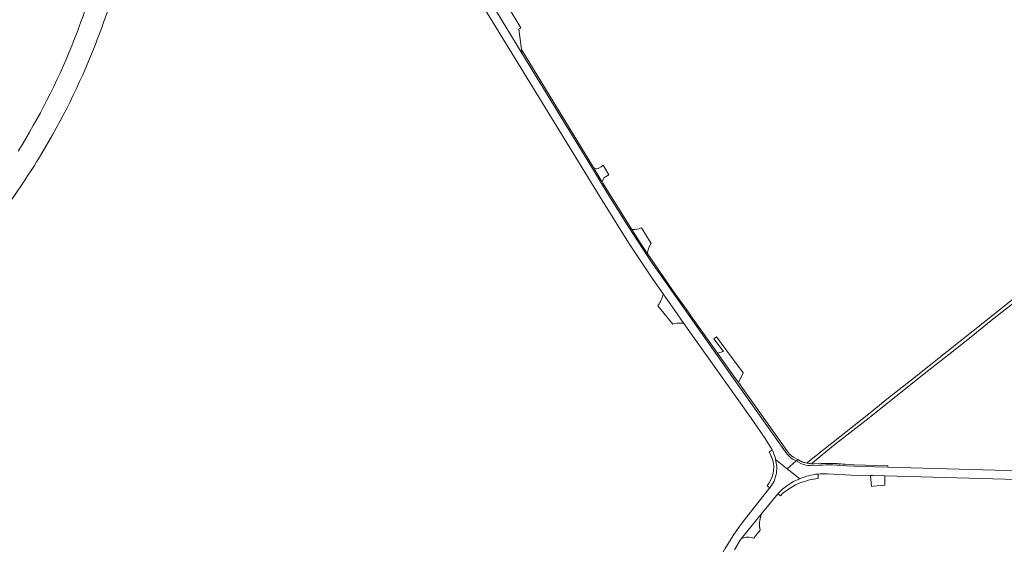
# Model space of a CAD drawing. Header units: metres. Extents: x 166325 to 190320, y 381923 to 404576.
# Tile 945 of 1056: x 181872 to 182225, y 383701 to 383889. Entities that reach past the tile are written whole.
import ezdxf

# ---------------------------------------------------------------- set-up
doc = ezdxf.new("R2010")
doc.units = ezdxf.units.M
for name, color, linetype, lineweight in [('B-WE-VH-VERHARDING_ASFALT-GV', 8, 'Continuous', 18), ('B-WE-VH-VERHARDING_BETON-GV', 8, 'Continuous', 18), ('B-WE-VH-VERHARDING_BETONSTRAATSTEEN-GV', 8, 'Continuous', 18), ('B-WE-VH-VERHARDING_STRAATBAKSTEEN-GV', 8, 'Continuous', 18)]:
    doc.layers.add(name, color=color, linetype=linetype, lineweight=lineweight)

msp = doc.modelspace()

# ---------------------------------------------------------------- linework, layer by layer
at = {"layer": 'B-WE-VH-VERHARDING_ASFALT-GV'}
for points in [[(181899.98, 383908.07, -0.0303186), (181890.536, 383879.961)], [(181897.618, 383876.977, 0.0296505), (181907.446, 383905.842)], [(181890.536, 383879.961, -0.0433303), (181871.319, 383842.27)], [(181878.265, 383838.938, 0.0415694), (181897.618, 383876.977)], [(181831.212, 383782.878, 0.0707564), (181877.14, 383837.124)], [(182102.572, 383790.525, -0.0541342), (182101.747, 383788.363)], [(182102.696, 383791.051, -0.0152576), (182102.572, 383790.525)], [(182101.747, 383788.363, -0.0445142), (182100.726, 383786.746)], [(182106.104, 383780.161, -0.1079926), (182109.196, 383780.611)], [(182109.196, 383780.611, -0.034375), (182110.154, 383780.48)], [(182149.222, 383731.804, -0.0875987), (182147.208, 383733.578)], [(182149.222, 383731.804, -0.0875987), (182147.208, 383733.578)], [(182154.248, 383730.398, 0.0137191), (182155.096, 383730.258)], [(182155.595, 383729.501, -0.1213968), (182152.316, 383730.199)], [(182155.096, 383730.258, 0.0122188), (182155.824, 383730.179)], [(182168.505, 383729.478, 0.0352759), (182158.666, 383729.664)], [(182143.797, 383719.406, -0.1034322), (182151.66, 383724.81)], [(182151.66, 383724.81, -0.0731206), (182158.236, 383726.487)], [(182158.236, 383726.487, -0.0369909), (182161.667, 383726.59)], [(182129.931, 383707.531, 0.0495533), (182122.391, 383694.813)]]:
    msp.add_lwpolyline(points, format="xyb", dxfattribs=at)
at = {"layer": 'B-WE-VH-VERHARDING_ASFALT-GV', "flags": 128}
for points in [[(182031.968, 383904.31), (182080.081, 383825.72), (182085.182, 383817.485), (182090.369, 383809.303), (182098.962, 383796.37), (182102.696, 383791.051), (182106.902, 383785.06), (182110.154, 383780.48), (182134.256, 383746.544), (182139.31, 383739.21), (182141.758, 383735.149), (182142.033, 383734.693), (182142.946, 383732.145), (182143.021, 383731.706), (182147.168, 383728.396), (182150.441, 383731.171)], [(182031.968, 383904.31), (182080.081, 383825.72), (182085.182, 383817.485), (182090.369, 383809.303), (182098.962, 383796.37), (182102.696, 383791.051), (182106.902, 383785.06), (182110.154, 383780.48), (182134.256, 383746.544), (182139.31, 383739.21), (182141.758, 383735.149), (182142.033, 383734.693), (182142.946, 383732.145), (182143.021, 383731.706), (182147.168, 383728.396), (182150.441, 383731.171)], [(182147.208, 383733.578), (182146.026, 383735.227), (182143.927, 383738.127), (182142.472, 383740.187), (182127.619, 383761.208), (182102.534, 383796.668), (182098.511, 383802.47), (182090.2, 383815.14), (182082.642, 383827.25), (182080.214, 383831.222), (182076.932, 383836.591), (182052.036, 383877.315), (182041.189, 383895.058)], [(182147.208, 383733.578), (182146.026, 383735.227), (182143.927, 383738.127), (182142.472, 383740.187), (182127.619, 383761.208), (182102.534, 383796.668), (182098.511, 383802.47), (182090.2, 383815.14), (182082.642, 383827.25), (182080.214, 383831.222), (182076.932, 383836.591), (182052.036, 383877.315), (182041.189, 383895.058)], [(181877.14, 383837.124), (181877.928, 383838.395)], [(181877.928, 383838.395), (181878.265, 383838.938)], [(182238.035, 383797.064), (182218.564, 383781.501), (182204.519, 383770.373), (182192.847, 383761.049), (182182.871, 383753.33), (182176.921, 383748.37), (182154.611, 383730.686), (182154.248, 383730.398)], [(182110.154, 383780.48), (182106.902, 383785.06), (182102.696, 383791.051)], [(182155.824, 383730.179), (182155.845, 383730.196), (182156.286, 383730.555), (182163.825, 383736.684), (182175.501, 383745.826), (182196.259, 383762.38), (182205.187, 383769.365), (182213.775, 383776.158), (182220.333, 383781.545), (182229.049, 383788.315)], [(182100.726, 383786.746), (182106.104, 383780.161)], [(182151.66, 383724.81), (182147.168, 383728.396), (182143.021, 383731.706), (182143.46, 383729.145), (182143.37, 383726.842), (182142.558, 383723.986), (182141.514, 383722.33), (182141.356, 383722.161), (182140.969, 383721.571), (182140.73, 383721.328), (182135.31, 383714.48), (182131.001, 383708.951), (182129.931, 383707.531)], [(182152.316, 383730.199), (182150.441, 383731.171), (182147.168, 383728.396), (182151.66, 383724.81)], [(182150.441, 383731.171), (182149.222, 383731.804)], [(182150.441, 383731.171), (182149.222, 383731.804)], [(182158.666, 383729.664), (182158.423, 383729.651), (182155.595, 383729.501)], [(182183.299, 383728.943), (182173.89, 383729.215), (182171.25, 383729.291), (182168.505, 383729.478)], [(182446.583, 383719.908), (182402.842, 383721.59), (182357.954, 383723.619), (182357.13, 383723.656), (182351.103, 383723.928), (182350.772, 383723.943), (182333.582, 383724.72), (182269.438, 383726.526), (182256.169, 383726.899), (182187.393, 383728.824), (182183.335, 383728.942), (182183.299, 383728.943)], [(182161.667, 383726.59), (182170.159, 383726.122), (182177.054, 383725.934), (182177.933, 383725.91), (182182.251, 383725.792), (182332.752, 383721.69), (182341.137, 383721.327)], [(182128.289, 383699.337), (182130.287, 383702.724), (182130.644, 383703.258), (182136.754, 383710.749), (182137.844, 383712.086), (182143.309, 383718.787), (182143.797, 383719.406)]]:
    msp.add_lwpolyline(points, dxfattribs=at)
msp.add_lwpolyline([(182051.594, 383886.391), (182046.899, 383894.293), (182045.577, 383893.695), (182042.074, 383894.783), (182041.903, 383894.836), (182041.189, 383895.058), (182052.036, 383877.315), (182051.9, 383878.411), (182051.861, 383878.725), (182050.967, 383885.942)], close=True, dxfattribs=at)
at = {"layer": 'B-WE-VH-VERHARDING_BETON-GV', "flags": 128}
for points in [[(182091.506, 383814.105), (182081.106, 383830.743), (182080.785, 383831.271), (182080.485, 383831.763), (182077.71, 383836.315), (182051.861, 383878.725), (182051.9, 383878.411), (182052.036, 383877.315), (182076.932, 383836.591), (182080.214, 383831.222), (182082.642, 383827.25), (182090.2, 383815.14), (182098.511, 383802.47), (182102.534, 383796.668), (182127.619, 383761.208), (182142.472, 383740.187), (182143.927, 383738.127), (182146.026, 383735.227), (182147.208, 383733.578)], [(182147.611, 383734.129), (182147.308, 383734.555), (182144.19, 383738.93), (182129.696, 383759.271), (182128.03, 383761.609), (182122.226, 383769.754), (182112.676, 383783.156), (182111.965, 383784.153), (182106.067, 383792.431), (182104.591, 383794.502), (182102.935, 383796.941), (182096.988, 383805.702), (182094.083, 383809.982), (182091.506, 383814.105)], [(182140.007, 383722.296), (182140.969, 383721.571), (182141.356, 383722.161), (182141.514, 383722.33), (182142.558, 383723.986), (182143.37, 383726.842), (182143.46, 383729.145), (182143.021, 383731.706), (182142.946, 383732.145), (182142.033, 383734.693), (182141.758, 383735.149), (182141.184, 383734.736)], [(182141.184, 383734.736), (182140.767, 383734.436), (182141.322, 383733.145)], [(182149.222, 383731.804), (182150.441, 383731.171), (182150.558, 383731.271), (182150.908, 383731.568), (182150.97, 383731.654), (182149.643, 383732.353), (182149.399, 383732.481)], [(182152.459, 383730.869), (182152.409, 383730.895), (182150.97, 383731.654), (182150.908, 383731.568), (182150.558, 383731.271), (182150.441, 383731.171), (182152.316, 383730.199)], [(182155.595, 383729.501), (182158.423, 383729.651), (182158.666, 383729.664)], [(182159.318, 383730.211), (182156.949, 383730.129)], [(182168.505, 383729.478), (182171.25, 383729.291), (182173.89, 383729.215), (182183.299, 383728.943), (182183.299, 383728.95), (182183.305, 383729.138), (182183.315, 383729.451), (182183.256, 383729.452), (182171.16, 383729.833), (182167.87, 383729.997)], [(182158.285, 383724.881), (182158.236, 383726.487)], [(182143.797, 383719.406), (182144.734, 383718.691)]]:
    msp.add_lwpolyline(points, dxfattribs=at)
at = {"layer": 'B-WE-VH-VERHARDING_BETON-GV'}
for points in [[(182149.399, 383732.481, -0.0809444), (182147.611, 383734.129)], [(182141.918, 383731.655, -0.255819), (182140.007, 383722.296)], [(182141.322, 383733.145, -0.0402685), (182141.918, 383731.655)], [(182147.208, 383733.578, 0.0875987), (182149.222, 383731.804)], [(182152.783, 383730.765, -0.0073927), (182152.459, 383730.869)], [(182154.248, 383730.398, -0.0256594), (182152.783, 383730.765)], [(182155.096, 383730.258, -0.0137191), (182154.248, 383730.398)], [(182152.316, 383730.199, 0.1213968), (182155.595, 383729.501)], [(182155.824, 383730.179, -0.0122188), (182155.096, 383730.258)], [(182156.562, 383730.136, -0.0121434), (182155.824, 383730.179)], [(182156.949, 383730.129, -0.0077962), (182156.562, 383730.136)], [(182158.666, 383729.664, -0.0352759), (182168.505, 383729.478)], [(182160.834, 383730.266, 0.0059289), (182159.318, 383730.211)], [(182161.647, 383730.278, 0.0024776), (182160.834, 383730.266)], [(182167.142, 383730.065, 0.0236696), (182161.647, 383730.278)], [(182167.87, 383729.997, 0.0027235), (182167.142, 383730.065)], [(182151.66, 383724.81, 0.1034322), (182143.797, 383719.406)], [(182144.734, 383718.691, -0.1005722), (182152.226, 383723.476)], [(182158.236, 383726.487, 0.0731206), (182151.66, 383724.81)], [(182152.226, 383723.476, -0.0699193), (182158.285, 383724.881)]]:
    msp.add_lwpolyline(points, format="xyb", dxfattribs=at)
at = {"layer": 'B-WE-VH-VERHARDING_BETONSTRAATSTEEN-GV', "flags": 128}
for points in [[(182080.485, 383831.763), (182080.785, 383831.271), (182081.356, 383832.635), (182083.206, 383833.736), (182082.888, 383834.348), (182081.168, 383837.261), (182080.411, 383836.64), (182079.416, 383836.018), (182078.735, 383835.951), (182077.71, 383836.315)], [(182094.895, 383814.689), (182094.02, 383814.431), (182092.498, 383814.19), (182091.506, 383814.105), (182094.083, 383809.982), (182096.988, 383805.702), (182097.554, 383807.584), (182097.903, 383808.463), (182098.192, 383808.855), (182098.43, 383809.15)], [(182122.226, 383769.754), (182128.03, 383761.609), (182129.696, 383759.271), (182131.391, 383762.781), (182131.54, 383762.681), (182130.724, 383763.771), (182125.212, 383771.132), (182121.833, 383775.638), (182120.871, 383774.91), (182124.339, 383770.433)], [(182182.231, 383722.502), (182182.251, 383725.792), (182177.933, 383725.91), (182177.054, 383725.934), (182177.47, 383722.067), (182178.101, 383722.107)]]:
    msp.add_lwpolyline(points, close=True, dxfattribs=at)
at = {"layer": 'B-WE-VH-VERHARDING_STRAATBAKSTEEN-GV', "flags": 128}
for points in [[(182137.844, 383712.086), (182136.754, 383710.749), (182130.644, 383703.258)], [(182135.192, 383703.508), (182135.932, 383704.466), (182137.496, 383706.357), (182137.326, 383707.029), (182137.227, 383707.716), (182137.2, 383708.409), (182137.246, 383709.1), (182137.363, 383709.784), (182137.844, 383712.086)]]:
    msp.add_lwpolyline(points, dxfattribs=at)
at = {"layer": 'B-WE-VH-VERHARDING_STRAATBAKSTEEN-GV'}
for points in [[(182130.644, 383703.258, -0.1794913), (182134.405, 383703.751)], [(182134.405, 383703.751, -0.0368652), (182135.192, 383703.508)]]:
    msp.add_lwpolyline(points, format="xyb", dxfattribs=at)

doc.saveas('drawing.dxf')
